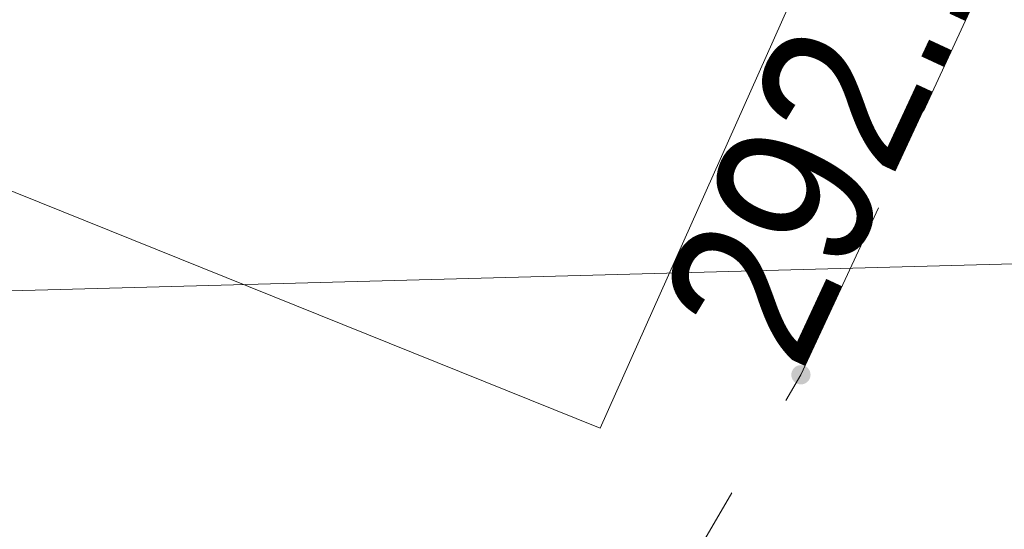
# Model space of a CAD drawing. Header units: metres. Extents: x 7527663 to 7537587, y 5492976 to 5503267.
# Tile 512 of 656: x 7532008.37 to 7532012.98, y 5499189.8 to 5499192.18. Entities that reach past the tile are written whole.
import ezdxf

# ---------------------------------------------------------------- set-up
doc = ezdxf.new("R2010")
doc.units = ezdxf.units.M
doc.linetypes.add('1.0_0.5', pattern=[1.5, 1, -0.5])
doc.layers.get('0').update_dxf_attribs({"color": 2, "lineweight": 5})
doc.styles.get("Standard").update_dxf_attribs({"font": 'Working1250', "width": 0.75})

# ---------------------------------------------------------------- blocks, each defined once
blk = doc.blocks.new('PW01')
at = {"linetype": 'Continuous', "lineweight": 13}
h = blk.add_hatch(color=0, dxfattribs=at)
edge = h.paths.add_edge_path()
edge.add_arc((0, 0), 0.045, 0, 360)

msp = doc.modelspace()

# ---------------------------------------------------------------- linework, layer by layer
at = {"layer": 'inna budowla', "color": 7, "linetype": 'CONTINUOUS', "lineweight": 18, "flags": 128}
msp.add_lwpolyline([(7532007.48, 5499194.92), (7532006.27, 5499192.21), (7532011.09, 5499190.27), (7532012.22, 5499192.8)], close=True, dxfattribs=at)
at = {"layer": 'przewód gazowy', "color": 7, "linetype": 'CONTINUOUS', "lineweight": 18, "flags": 128}
msp.add_lwpolyline([(7532078.2, 5499170.48), (7532042.7, 5499185.94), (7532030.14, 5499190.24), (7532024.59, 5499191.35), (7532004.85, 5499190.82)], dxfattribs=at)
at = {"layer": 'skarpa nieumocniona', "color": 7, "linetype": '1.0_0.5', "lineweight": 18, "flags": 128}
msp.add_lwpolyline([(7531997.69, 5499164.2), (7532006.99, 5499169.66), (7532010.01, 5499171.94), (7532021.59, 5499183.29), (7532024.86, 5499190.55), (7532026.33, 5499201.36), (7532017.4, 5499202.08), (7532012.03, 5499190.52), (7532006.18, 5499180.51), (7531994.14, 5499169.73)], close=True, dxfattribs=at)
msp.add_lwpolyline([(7531997.69, 5499164.2), (7532006.99, 5499169.66), (7532010.01, 5499171.94), (7532021.59, 5499183.29), (7532024.86, 5499190.55), (7532026.33, 5499201.36), (7532017.4, 5499202.08), (7532012.03, 5499190.52), (7532006.18, 5499180.51), (7531994.14, 5499169.73)], close=True, dxfattribs=at)

# ---------------------------------------------------------------- block references
at = {"layer": 'pikieta naturalna', "color": 7, "linetype": 'CONTINUOUS', "lineweight": 13}
msp.add_blockref('PW01', (7532012.03, 5499190.52), dxfattribs=at)

# ---------------------------------------------------------------- texts
at = {"layer": 'pikieta naturalna-Atr2', "color": 7, "width": 0.9}
msp.add_text('292.1', height=0.75, rotation=65.083, dxfattribs=at).set_placement((7532012.03, 5499190.52))

doc.saveas('drawing.dxf')
